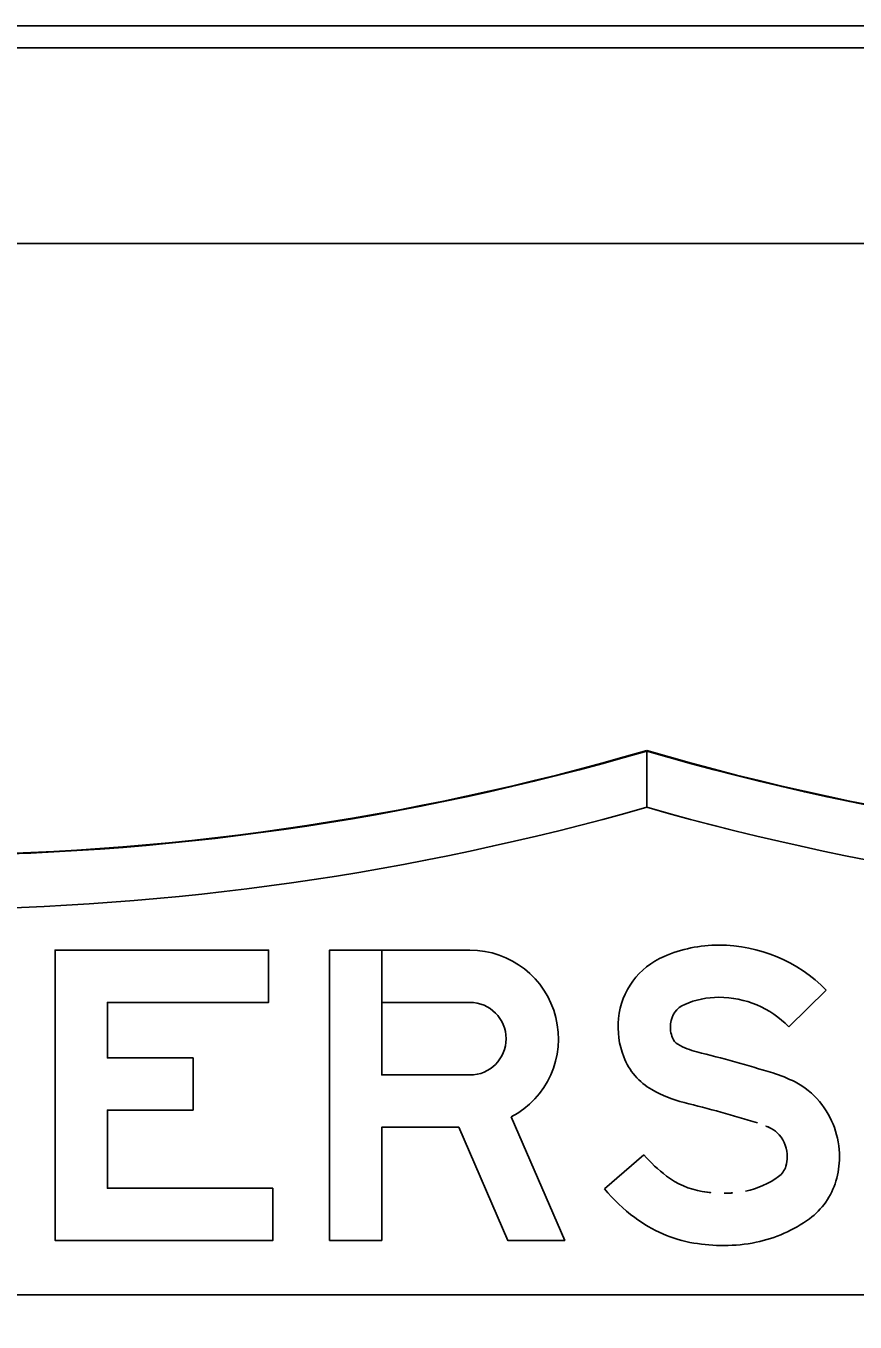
# Model space of a CAD drawing. Extents: x 1806251 to 1809821, y 414895 to 422886.
# Drawn here: x 1809677.6917 to 1809677.7488, y 414992.6513 to 414992.7406 of the extents above; entities that cross this region are included whole.
import ezdxf

# ---------------------------------------------------------------- set-up
doc = ezdxf.new("R2010")
doc.units = 0
for name, color, linetype in [('GSBWFILL', 7, 'Continuous'), ('GSCOLORFILL', 7, 'Continuous'), ('GSOUTLINE', 7, 'Continuous')]:
    doc.layers.add(name, color=color, linetype=linetype)

msp = doc.modelspace()

# ---------------------------------------------------------------- linework, layer by layer
at = {"layer": 'GSBWFILL'}
for p, q in [((1809678.0155928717, 414992.7405728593), (1809677.1745928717, 414992.7405728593)), ((1809677.1745928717, 414992.7255728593), (1809678.0155928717, 414992.7255728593))]:
    msp.add_line(p, q, dxfattribs=at)
for points in [[(1809677.7344432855, 414992.6906472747), (1809677.7344432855, 414992.68674446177)], [(1809677.7344452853, 414992.6867438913), (1809677.7344452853, 414992.6906466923)], [(1809677.7251087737, 414992.6654031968), (1809677.7287914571, 414992.65689731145), (1809677.724868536, 414992.65689731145), (1809677.7214914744, 414992.66469730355), (1809677.7161924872, 414992.66469730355), (1809677.7161914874, 414992.65689731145), (1809677.712591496, 414992.65689731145), (1809677.712591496, 414992.67689729), (1809677.7161907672, 414992.67689729), (1809677.7161924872, 414992.6682972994), (1809677.7222603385, 414992.6682972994)], [(1809677.7161919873, 414992.6732972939), (1809677.7161919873, 414992.67689729), (1809677.7222603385, 414992.67689729)], [(1809677.746805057, 414992.67414396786), (1809677.7442344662, 414992.67162364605)], [(1809677.7222603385, 414992.6732972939), (1809677.7161919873, 414992.6732972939)], [(1809677.7315255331, 414992.66044089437), (1809677.7342498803, 414992.6627941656)], [(1809677.6267172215, 414992.6531473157), (1809677.8421693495, 414992.6531473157)]]:
    msp.add_lwpolyline(points, dxfattribs=at)
msp.add_lwpolyline([(1809677.708685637, 414992.66049730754), (1809677.6972856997, 414992.66049730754), (1809677.6972856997, 414992.66587670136), (1809677.7031856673, 414992.66587670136), (1809677.7031856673, 414992.6694766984), (1809677.6972856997, 414992.6694766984), (1809677.6972856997, 414992.6732972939), (1809677.7083856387, 414992.6732972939), (1809677.7083856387, 414992.67689729), (1809677.6936857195, 414992.67689729), (1809677.6936857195, 414992.65689731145), (1809677.708685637, 414992.65689731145)], close=True, dxfattribs=at)
for centre, radius, start, end in [((1809677.749443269, 414992.6372619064), 0.1274998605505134, 155.24687715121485, 263.2436729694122), ((1809677.684050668, 414992.86344922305), 0.17999980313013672, 253.74222485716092, 286.257775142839), ((1809677.7848359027, 414992.86344922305), 0.17999980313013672, 253.74288799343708, 286.2577751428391), ((1809677.7194433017, 414992.6372619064), 0.1274998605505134, 276.75723207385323, 24.753122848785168), ((1809677.684050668, 414992.86344922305), 0.18374979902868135, 254.76426962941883, 285.91707602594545), ((1809677.7848359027, 414992.86344922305), 0.1837497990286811, 254.08357246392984, 285.2357303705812)]:
    msp.add_arc(centre, radius, start, end, dxfattribs=at)
for centre, major_axis, ratio, start_param, end_param in [((1809677.7394163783, 414992.6676956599), (5.848686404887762e-19, 0.009551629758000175), 0.9999987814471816, 1.2401310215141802e-15, 0.4070947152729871), ((1809677.7394163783, 414992.6668997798), (6.336022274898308e-19, 0.01034750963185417), 0.9999987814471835, 5.487912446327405, 6.283185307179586), ((1809677.7222603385, 414992.6707972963), (3.735168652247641e-19, 0.0060999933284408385), 0.9999986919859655, 3.627439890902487, 6.283185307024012), ((1809677.7377049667, 414992.67166478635), (3.201996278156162e-19, 0.005229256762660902), 0.9999987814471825, 0.407094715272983, 1.4685566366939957), ((1809677.7394163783, 414992.6676956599), (3.644324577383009e-19, 0.0059516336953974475), 0.9999987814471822, 2.7282882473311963e-15, 0.4070947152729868), ((1809677.7394163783, 414992.6668997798), (4.1316604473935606e-19, 0.00674751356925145), 0.9999987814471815, 5.487912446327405, 6.283185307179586), ((1809677.7222603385, 414992.6707972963), (1.5308068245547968e-19, 0.0024999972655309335), 0.9999986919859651, 3.1415926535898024, 6.2831853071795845), ((1809677.7377049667, 414992.67166478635), (9.976344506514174e-20, 0.0016292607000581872), 0.9999987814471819, 0.4070947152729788, 1.4685566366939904), ((1809677.7381901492, 414992.67161500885), (3.500644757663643e-19, 0.005716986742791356), 0.9999987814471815, 1.4685566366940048, 1.9412380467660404), ((1809677.7381901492, 414992.67161500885), (1.2962829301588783e-19, 0.0021169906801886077), 0.9999987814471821, 1.4685566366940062, 1.9412380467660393), ((1809677.73702911, 414992.6711640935), (5.3361720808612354e-20, 0.0008714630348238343), 0.9999987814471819, 1.9412380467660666, 2.6211571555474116), ((1809677.7390947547, 414992.67476818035), (3.0772546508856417e-19, 0.005025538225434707), 0.999998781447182, 2.621157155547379, 2.8991094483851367), ((1809677.7145782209, 414992.57565137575), (5.9443341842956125e-18, 0.097078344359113), 0.999998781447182, 5.984666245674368, 6.0407021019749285), ((1809677.73702911, 414992.6711640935), (2.737979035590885e-19, 0.004471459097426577), 0.999998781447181, 1.9412380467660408, 2.621157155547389), ((1809677.7403060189, 414992.6592608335), (5.878298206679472e-19, 0.009599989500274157), 0.9999987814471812, 5.812134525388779, 5.984666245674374), ((1809677.7390947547, 414992.67476818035), (5.281616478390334e-19, 0.008625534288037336), 0.9999987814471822, 2.621157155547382, 2.8991094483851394), ((1809677.742240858, 414992.66305994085), (3.26770073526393e-19, 0.005336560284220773), 0.9999987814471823, 5.402772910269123, 5.812134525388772), ((1809677.7145782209, 414992.57565137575), (5.723898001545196e-18, 0.09347834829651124), 0.9999987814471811, 5.984666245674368, 6.0407021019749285), ((1809677.7417422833, 414992.66264812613), (3.663665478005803e-19, 0.005983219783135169), 0.999998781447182, 4.7123889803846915, 5.402772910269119), ((1809677.7403060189, 414992.6592608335), (3.6739363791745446e-19, 0.005999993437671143), 0.9999987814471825, 5.812134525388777, 5.984666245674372), ((1809677.742240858, 414992.66305994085), (1.0633389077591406e-19, 0.0017365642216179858), 0.9999987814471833, 5.402772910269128, 5.812134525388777), ((1809677.7417422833, 414992.66264812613), (1.4593036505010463e-19, 0.002383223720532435), 0.9999987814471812, 4.712388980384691, 5.402772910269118), ((1809677.742067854, 414992.6695472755), (6.325788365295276e-19, 0.010330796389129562), 0.999998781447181, 2.283242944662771, 2.489697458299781), ((1809677.7427387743, 414992.66239613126), (8.267514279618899e-20, 0.0013501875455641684), 0.9999987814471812, 3.7710919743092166, 4.424361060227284), ((1809677.7418882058, 414992.66264812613), (1.3699518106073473e-19, 0.002237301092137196), 0.9999987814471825, 4.424361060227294, 4.712388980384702), ((1809677.7418882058, 414992.66264812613), (3.574313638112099e-19, 0.005837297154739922), 0.9999987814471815, 4.424361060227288, 4.712388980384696), ((1809677.739168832, 414992.6657487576), (3.3998637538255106e-19, 0.005552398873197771), 0.999998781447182, 2.4896974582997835, 2.9798854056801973), ((1809677.740071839, 414992.6660577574), (3.6005201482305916e-19, 0.005880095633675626), 0.9999987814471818, 3.344829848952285, 3.771091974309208), ((1809677.7427387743, 414992.66239613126), (3.031113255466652e-19, 0.004950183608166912), 0.9999987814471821, 3.7710919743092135, 4.424361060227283), ((1809677.742067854, 414992.6695472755), (8.530150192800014e-19, 0.013930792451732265), 0.9999987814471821, 2.283242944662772, 2.4896974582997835), ((1809677.7397741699, 414992.6694594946), (5.702069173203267e-19, 0.009312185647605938), 0.9999987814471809, 2.9798854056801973, 3.141592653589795), ((1809677.7397741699, 414992.66750217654), (4.503557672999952e-19, 0.007354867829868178), 0.9999987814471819, 3.1415926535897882, 3.344829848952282), ((1809677.739168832, 414992.6657487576), (5.604225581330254e-19, 0.009152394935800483), 0.9999987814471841, 2.4896974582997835, 2.9798854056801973), ((1809677.740071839, 414992.6660577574), (5.804881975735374e-19, 0.009480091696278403), 0.9999987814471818, 3.344829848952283, 3.7710919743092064), ((1809677.7397741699, 414992.6694594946), (7.906431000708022e-19, 0.01291218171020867), 0.9999987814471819, 2.9798854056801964, 3.141592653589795), ((1809677.7397741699, 414992.66750217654), (6.707919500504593e-19, 0.010954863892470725), 0.9999987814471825, 3.14159265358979, 3.3448298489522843)]:
    msp.add_ellipse(centre, major_axis=major_axis, ratio=ratio, start_param=start_param, end_param=end_param, dxfattribs=at)
at = {"layer": 'GSCOLORFILL'}
for p, q in [((1809678.0155928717, 414992.7405728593), (1809677.1745928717, 414992.7405728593)), ((1809678.0155928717, 414992.7405728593), (1809677.1745928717, 414992.7405728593)), ((1809678.0155928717, 414992.7405728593), (1809677.1745928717, 414992.7405728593)), ((1809677.1745928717, 414992.7390728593), (1809678.0155928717, 414992.7390728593)), ((1809677.1745928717, 414992.7255728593), (1809678.0155928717, 414992.7255728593))]:
    msp.add_line(p, q, dxfattribs=at)
for points in [[(1809677.7344432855, 414992.6906472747), (1809677.7344432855, 414992.68674446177)], [(1809677.7344452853, 414992.6867438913), (1809677.7344452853, 414992.6906466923)], [(1809677.7251087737, 414992.6654031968), (1809677.7287914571, 414992.65689731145), (1809677.724868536, 414992.65689731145), (1809677.7214914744, 414992.66469730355), (1809677.7161924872, 414992.66469730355), (1809677.7161914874, 414992.65689731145), (1809677.712591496, 414992.65689731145), (1809677.712591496, 414992.67689729), (1809677.7161907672, 414992.67689729), (1809677.7161924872, 414992.6682972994), (1809677.7222603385, 414992.6682972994)], [(1809677.7161919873, 414992.6732972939), (1809677.7161919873, 414992.67689729), (1809677.7222603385, 414992.67689729)], [(1809677.746805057, 414992.67414396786), (1809677.7442344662, 414992.67162364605)], [(1809677.7222603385, 414992.6732972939), (1809677.7161919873, 414992.6732972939)], [(1809677.7315255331, 414992.66044089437), (1809677.7342498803, 414992.6627941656)], [(1809677.8421693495, 414992.6531473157), (1809677.6267172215, 414992.6531473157)], [(1809677.6267172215, 414992.6531473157), (1809677.8421693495, 414992.6531473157)]]:
    msp.add_lwpolyline(points, dxfattribs=at)
msp.add_lwpolyline([(1809677.708685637, 414992.66049730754), (1809677.6972856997, 414992.66049730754), (1809677.6972856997, 414992.66587670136), (1809677.7031856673, 414992.66587670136), (1809677.7031856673, 414992.6694766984), (1809677.6972856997, 414992.6694766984), (1809677.6972856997, 414992.6732972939), (1809677.7083856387, 414992.6732972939), (1809677.7083856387, 414992.67689729), (1809677.6936857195, 414992.67689729), (1809677.6936857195, 414992.65689731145), (1809677.708685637, 414992.65689731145)], close=True, dxfattribs=at)
for centre, radius, start, end in [((1809677.749443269, 414992.6372619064), 0.1274998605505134, 155.24687715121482, 263.24367296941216), ((1809677.749443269, 414992.6372619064), 0.1274998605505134, 155.24687715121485, 263.2436729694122), ((1809677.749443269, 414992.6372619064), 0.1274603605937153, 155.26217615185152, 263.24156942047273), ((1809677.684050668, 414992.86344922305), 0.17999980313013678, 253.74222485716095, 286.257775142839), ((1809677.684050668, 414992.86344922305), 0.17999980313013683, 253.74222485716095, 286.257775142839), ((1809677.684050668, 414992.86344922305), 0.1800393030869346, 253.7530587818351, 286.25410936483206), ((1809677.7848359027, 414992.86344922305), 0.1799998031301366, 253.74222485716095, 286.257775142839), ((1809677.7848359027, 414992.86344922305), 0.18003930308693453, 253.74589063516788, 286.24694121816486), ((1809677.7848359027, 414992.86344922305), 0.17999980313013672, 253.7428879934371, 286.2577751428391), ((1809677.7194433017, 414992.6372619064), 0.1274998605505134, 276.75723207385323, 24.753122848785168), ((1809677.7194433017, 414992.6372619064), 0.1274998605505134, 276.7572320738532, 24.75312284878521), ((1809677.7194433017, 414992.6372619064), 0.1274603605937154, 276.759335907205, 24.737823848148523), ((1809677.684050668, 414992.86344922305), 0.18374979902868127, 254.76426962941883, 285.91707602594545), ((1809677.684050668, 414992.86344922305), 0.18374979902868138, 254.76426962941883, 285.91707602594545), ((1809677.7848359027, 414992.86344922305), 0.18374979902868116, 254.08292397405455, 285.23573037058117), ((1809677.7848359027, 414992.86344922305), 0.1837497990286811, 254.08357246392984, 285.2357303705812)]:
    msp.add_arc(centre, radius, start, end, dxfattribs=at)
for centre, major_axis, ratio, start_param, end_param in [((1809677.7394163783, 414992.6676956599), (5.848686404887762e-19, 0.009551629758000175), 0.9999987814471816, 1.2401310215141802e-15, 0.4070947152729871), ((1809677.7394163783, 414992.6668997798), (6.336022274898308e-19, 0.01034750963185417), 0.9999987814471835, 5.487912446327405, 6.283185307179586), ((1809677.7222603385, 414992.6707972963), (3.735168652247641e-19, 0.0060999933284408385), 0.9999986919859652, 3.627439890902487, 6.283185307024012), ((1809677.7377049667, 414992.67166478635), (3.201996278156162e-19, 0.005229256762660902), 0.9999987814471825, 0.407094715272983, 1.4685566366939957), ((1809677.7394163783, 414992.6676956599), (3.644324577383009e-19, 0.0059516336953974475), 0.9999987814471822, 2.7282882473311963e-15, 0.4070947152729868), ((1809677.7394163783, 414992.6668997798), (4.1316604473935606e-19, 0.00674751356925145), 0.9999987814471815, 5.487912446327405, 6.283185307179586), ((1809677.7222603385, 414992.6707972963), (1.5308068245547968e-19, 0.0024999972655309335), 0.9999986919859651, 3.1415926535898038, 6.283185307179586), ((1809677.7377049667, 414992.67166478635), (9.976344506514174e-20, 0.0016292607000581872), 0.9999987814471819, 0.4070947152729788, 1.4685566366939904), ((1809677.7381901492, 414992.67161500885), (3.500644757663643e-19, 0.005716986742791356), 0.9999987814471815, 1.4685566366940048, 1.9412380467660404), ((1809677.7381901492, 414992.67161500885), (1.2962829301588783e-19, 0.0021169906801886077), 0.9999987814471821, 1.4685566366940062, 1.9412380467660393), ((1809677.73702911, 414992.6711640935), (5.3361720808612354e-20, 0.0008714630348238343), 0.9999987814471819, 1.9412380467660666, 2.6211571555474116), ((1809677.7390947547, 414992.67476818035), (3.0772546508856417e-19, 0.005025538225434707), 0.999998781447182, 2.621157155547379, 2.8991094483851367), ((1809677.7145782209, 414992.57565137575), (5.9443341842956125e-18, 0.097078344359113), 0.999998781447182, 5.984666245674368, 6.0407021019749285), ((1809677.73702911, 414992.6711640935), (2.737979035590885e-19, 0.004471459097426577), 0.999998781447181, 1.9412380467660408, 2.621157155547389), ((1809677.7403060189, 414992.6592608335), (5.878298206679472e-19, 0.009599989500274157), 0.9999987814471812, 5.812134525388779, 5.984666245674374), ((1809677.7390947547, 414992.67476818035), (5.281616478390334e-19, 0.008625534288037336), 0.9999987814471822, 2.621157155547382, 2.8991094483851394), ((1809677.742240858, 414992.66305994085), (3.26770073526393e-19, 0.005336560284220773), 0.9999987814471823, 5.402772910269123, 5.812134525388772), ((1809677.7145782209, 414992.57565137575), (5.723898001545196e-18, 0.09347834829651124), 0.9999987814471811, 5.984666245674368, 6.0407021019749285), ((1809677.7417422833, 414992.66264812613), (3.663665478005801e-19, 0.005983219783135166), 0.9999987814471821, 4.7123889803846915, 5.402772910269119), ((1809677.7403060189, 414992.6592608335), (3.6739363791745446e-19, 0.005999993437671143), 0.9999987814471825, 5.812134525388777, 5.984666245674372), ((1809677.742240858, 414992.66305994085), (1.0633389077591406e-19, 0.0017365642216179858), 0.9999987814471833, 5.402772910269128, 5.812134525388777), ((1809677.7417422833, 414992.66264812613), (1.4593036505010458e-19, 0.002383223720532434), 0.9999987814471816, 4.712388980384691, 5.402772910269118), ((1809677.742067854, 414992.6695472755), (6.325788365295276e-19, 0.010330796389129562), 0.999998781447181, 2.283242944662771, 2.489697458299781), ((1809677.7427387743, 414992.66239613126), (8.26751427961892e-20, 0.0013501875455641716), 0.9999987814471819, 3.771091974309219, 4.4243610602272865), ((1809677.7418882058, 414992.66264812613), (1.3699518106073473e-19, 0.002237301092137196), 0.9999987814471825, 4.424361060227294, 4.712388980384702), ((1809677.7418882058, 414992.66264812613), (3.5743136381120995e-19, 0.005837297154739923), 0.9999987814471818, 4.424361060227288, 4.712388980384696), ((1809677.739168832, 414992.6657487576), (3.3998637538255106e-19, 0.005552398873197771), 0.999998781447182, 2.4896974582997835, 2.9798854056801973), ((1809677.740071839, 414992.6660577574), (3.6005201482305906e-19, 0.005880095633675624), 0.9999987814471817, 3.3448298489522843, 3.771091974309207), ((1809677.7427387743, 414992.66239613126), (3.031113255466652e-19, 0.004950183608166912), 0.9999987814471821, 3.7710919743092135, 4.424361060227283), ((1809677.742067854, 414992.6695472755), (8.530150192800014e-19, 0.013930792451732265), 0.9999987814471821, 2.283242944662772, 2.4896974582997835), ((1809677.7397741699, 414992.6694594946), (5.702069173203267e-19, 0.009312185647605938), 0.9999987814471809, 2.979885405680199, 3.1415926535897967), ((1809677.7397741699, 414992.66750217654), (4.503557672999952e-19, 0.007354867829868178), 0.9999987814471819, 3.1415926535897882, 3.344829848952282), ((1809677.739168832, 414992.6657487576), (5.604225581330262e-19, 0.009152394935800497), 0.9999987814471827, 2.4896974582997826, 2.979885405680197), ((1809677.740071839, 414992.6660577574), (5.804881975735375e-19, 0.009480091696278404), 0.999998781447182, 3.344829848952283, 3.7710919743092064), ((1809677.7397741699, 414992.6694594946), (7.906431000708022e-19, 0.01291218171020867), 0.9999987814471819, 2.9798854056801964, 3.141592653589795), ((1809677.7397741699, 414992.66750217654), (6.707919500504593e-19, 0.010954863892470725), 0.9999987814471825, 3.14159265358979, 3.3448298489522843)]:
    msp.add_ellipse(centre, major_axis=major_axis, ratio=ratio, start_param=start_param, end_param=end_param, dxfattribs=at)
at = {"layer": 'GSOUTLINE'}
for p, q in [((1809678.0155928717, 414992.7405728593), (1809677.1745928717, 414992.7405728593)), ((1809678.0155928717, 414992.7255728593), (1809677.1745928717, 414992.7255728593))]:
    msp.add_line(p, q, dxfattribs=at)
msp.add_lwpolyline([(1809677.708685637, 414992.66049730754), (1809677.6972856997, 414992.66049730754), (1809677.6972856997, 414992.66587670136), (1809677.7031856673, 414992.66587670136), (1809677.7031856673, 414992.6694766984), (1809677.6972856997, 414992.6694766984), (1809677.6972856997, 414992.6732972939), (1809677.7083856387, 414992.6732972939), (1809677.7083856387, 414992.67689729), (1809677.6936857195, 414992.67689729), (1809677.6936857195, 414992.65689731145), (1809677.708685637, 414992.65689731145)], close=True, dxfattribs=at)
for points in [[(1809677.7222603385, 414992.67689729), (1809677.712591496, 414992.67689729), (1809677.712591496, 414992.65689731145), (1809677.7161914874, 414992.65689731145), (1809677.7161924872, 414992.66469730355), (1809677.7214914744, 414992.66469730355), (1809677.724868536, 414992.65689731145), (1809677.7287914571, 414992.65689731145), (1809677.7251087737, 414992.6654031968)], [(1809677.746805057, 414992.67414396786), (1809677.7442344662, 414992.67162364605)], [(1809677.7222603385, 414992.6732972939), (1809677.7161914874, 414992.6732972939), (1809677.7161924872, 414992.6682972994), (1809677.7222603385, 414992.6682972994)], [(1809677.7315255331, 414992.66044089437), (1809677.7342498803, 414992.6627941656)], [(1809677.8421693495, 414992.6531473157), (1809677.6267172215, 414992.6531473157)]]:
    msp.add_lwpolyline(points, dxfattribs=at)
for centre, radius, start, end in [((1809677.749443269, 414992.6372619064), 0.1274998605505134, 155.24687715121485, 263.24367296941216), ((1809677.684050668, 414992.86344922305), 0.17999980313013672, 253.74222485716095, 286.257775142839), ((1809677.7848359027, 414992.86344922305), 0.1799998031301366, 253.74222485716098, 286.2577751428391), ((1809677.7194433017, 414992.6372619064), 0.12749986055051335, 276.75632703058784, 24.753122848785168), ((1809677.684050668, 414992.86344922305), 0.18374979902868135, 254.76426962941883, 285.91707602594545), ((1809677.7848359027, 414992.86344922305), 0.1837497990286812, 254.08292397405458, 285.2357303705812)]:
    msp.add_arc(centre, radius, start, end, dxfattribs=at)
for centre, major_axis, ratio, start_param, end_param in [((1809677.7394163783, 414992.6676956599), (5.848686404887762e-19, 0.009551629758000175), 0.9999987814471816, 1.2401310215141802e-15, 0.4070947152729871), ((1809677.7394163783, 414992.6668997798), (6.336022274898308e-19, 0.01034750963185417), 0.9999987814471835, 5.487912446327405, 6.283185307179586), ((1809677.7222603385, 414992.6707972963), (3.735168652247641e-19, 0.0060999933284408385), 0.9999986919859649, 3.627439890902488, 6.283185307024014), ((1809677.7377049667, 414992.67166478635), (3.201996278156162e-19, 0.005229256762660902), 0.9999987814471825, 0.407094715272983, 1.4685566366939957), ((1809677.7394163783, 414992.6676956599), (3.644324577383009e-19, 0.0059516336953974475), 0.9999987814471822, 2.7282882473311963e-15, 0.4070947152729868), ((1809677.7394163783, 414992.6668997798), (4.1316604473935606e-19, 0.00674751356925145), 0.9999987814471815, 5.487912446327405, 6.283185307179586), ((1809677.7222603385, 414992.6707972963), (1.5308068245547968e-19, 0.0024999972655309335), 0.9999986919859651, 3.1415926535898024, 6.2831853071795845), ((1809677.7377049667, 414992.67166478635), (9.976344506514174e-20, 0.0016292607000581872), 0.9999987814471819, 0.4070947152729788, 1.4685566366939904), ((1809677.7381901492, 414992.67161500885), (3.500644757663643e-19, 0.005716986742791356), 0.9999987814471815, 1.4685566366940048, 1.9412380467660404), ((1809677.7381901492, 414992.67161500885), (1.2962829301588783e-19, 0.0021169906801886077), 0.9999987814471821, 1.4685566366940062, 1.9412380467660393), ((1809677.73702911, 414992.6711640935), (5.3361720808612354e-20, 0.0008714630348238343), 0.9999987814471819, 1.9412380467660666, 2.6211571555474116), ((1809677.7390947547, 414992.67476818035), (3.0772546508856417e-19, 0.005025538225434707), 0.999998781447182, 2.621157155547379, 2.8991094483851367), ((1809677.7145782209, 414992.57565137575), (5.9443341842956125e-18, 0.097078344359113), 0.999998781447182, 5.984666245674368, 6.0407021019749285), ((1809677.73702911, 414992.6711640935), (2.737979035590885e-19, 0.004471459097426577), 0.999998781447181, 1.9412380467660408, 2.621157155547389), ((1809677.7403060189, 414992.6592608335), (5.878298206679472e-19, 0.009599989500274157), 0.9999987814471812, 5.812134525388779, 5.984666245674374), ((1809677.7390947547, 414992.67476818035), (5.281616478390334e-19, 0.008625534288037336), 0.9999987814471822, 2.621157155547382, 2.8991094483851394), ((1809677.742240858, 414992.66305994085), (3.26770073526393e-19, 0.005336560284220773), 0.9999987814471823, 5.402772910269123, 5.812134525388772), ((1809677.7145782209, 414992.57565137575), (5.723898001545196e-18, 0.09347834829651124), 0.9999987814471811, 5.984666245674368, 6.0407021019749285), ((1809677.7417422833, 414992.66264812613), (3.663665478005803e-19, 0.005983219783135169), 0.999998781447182, 4.7123889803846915, 5.402772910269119), ((1809677.7403060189, 414992.6592608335), (3.6739363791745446e-19, 0.005999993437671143), 0.9999987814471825, 5.812134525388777, 5.984666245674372), ((1809677.742240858, 414992.66305994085), (1.0633389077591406e-19, 0.0017365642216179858), 0.9999987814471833, 5.402772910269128, 5.812134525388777), ((1809677.7417422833, 414992.66264812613), (1.4593036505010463e-19, 0.002383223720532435), 0.9999987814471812, 4.712388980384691, 5.402772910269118), ((1809677.742067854, 414992.6695472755), (6.325788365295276e-19, 0.010330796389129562), 0.999998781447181, 2.283242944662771, 2.489697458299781), ((1809677.7427387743, 414992.66239613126), (8.267514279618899e-20, 0.0013501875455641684), 0.9999987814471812, 3.7710919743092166, 4.424361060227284), ((1809677.7418882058, 414992.66264812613), (1.3699518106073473e-19, 0.002237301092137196), 0.9999987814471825, 4.424361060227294, 4.712388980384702), ((1809677.7418882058, 414992.66264812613), (3.574313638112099e-19, 0.005837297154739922), 0.9999987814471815, 4.424361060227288, 4.712388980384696), ((1809677.739168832, 414992.6657487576), (3.3998637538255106e-19, 0.005552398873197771), 0.999998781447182, 2.4896974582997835, 2.9798854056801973), ((1809677.740071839, 414992.6660577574), (3.6005201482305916e-19, 0.005880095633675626), 0.9999987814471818, 3.344829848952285, 3.771091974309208), ((1809677.7427387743, 414992.66239613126), (3.031113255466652e-19, 0.004950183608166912), 0.9999987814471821, 3.7710919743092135, 4.424361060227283), ((1809677.742067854, 414992.6695472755), (8.530150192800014e-19, 0.013930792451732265), 0.9999987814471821, 2.283242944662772, 2.4896974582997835), ((1809677.7397741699, 414992.6694594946), (5.702069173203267e-19, 0.009312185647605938), 0.9999987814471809, 2.9798854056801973, 3.141592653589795), ((1809677.7397741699, 414992.66750217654), (4.503557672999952e-19, 0.007354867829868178), 0.9999987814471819, 3.1415926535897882, 3.344829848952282), ((1809677.739168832, 414992.6657487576), (5.604225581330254e-19, 0.009152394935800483), 0.9999987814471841, 2.4896974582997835, 2.9798854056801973), ((1809677.740071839, 414992.6660577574), (5.804881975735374e-19, 0.009480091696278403), 0.9999987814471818, 3.344829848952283, 3.7710919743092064), ((1809677.7397741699, 414992.6694594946), (7.906431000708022e-19, 0.01291218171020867), 0.9999987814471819, 2.9798854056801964, 3.141592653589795), ((1809677.7397741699, 414992.66750217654), (6.707919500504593e-19, 0.010954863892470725), 0.9999987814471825, 3.14159265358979, 3.3448298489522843)]:
    msp.add_ellipse(centre, major_axis=major_axis, ratio=ratio, start_param=start_param, end_param=end_param, dxfattribs=at)

doc.saveas('drawing.dxf')
